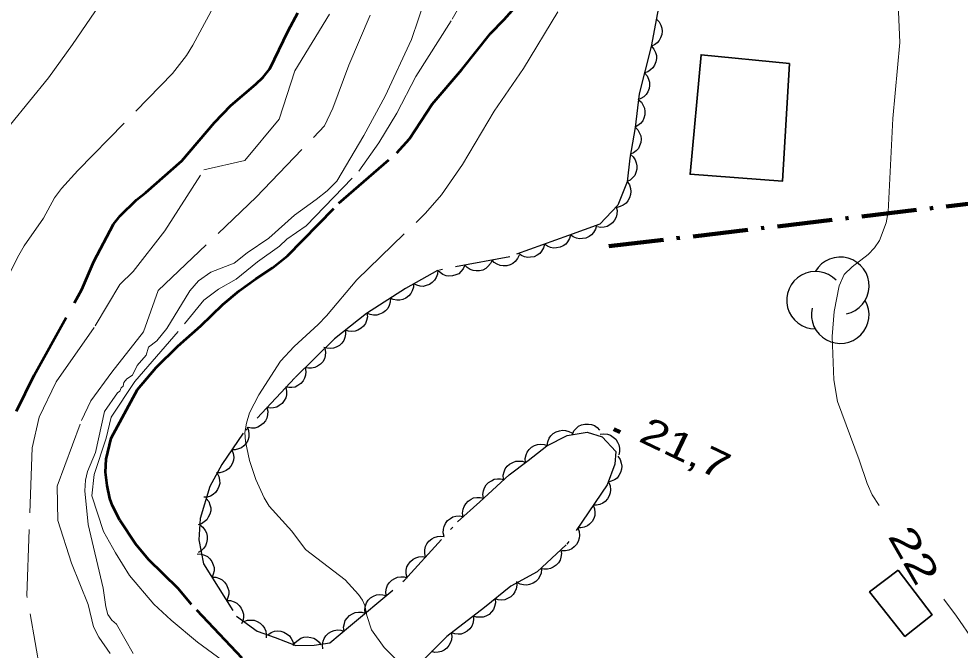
# Model space of a CAD drawing. Extents: x 355726 to 357533, y 5103782 to 5105258.
# Drawn here: x 356718.7 to 356769.9, y 5104320.9 to 5104355.3 of the extents above; entities that cross this region are included whole.
import ezdxf
from ezdxf.enums import TextEntityAlignment as Align

# ---------------------------------------------------------------- set-up
doc = ezdxf.new("R2010")
doc.units = 0
doc.header["$LTSCALE"] = 0.6
doc.linetypes.add('DOT_DASHED', pattern=[7.7, 5, -1.2, 0.3, -1.2])
doc.linetypes.add('LONG_DASHED', pattern=[7.5, 6, -1.5])
for name, color, linetype, lineweight in [('1', 7, 'LONG_DASHED', 53), ('2', 7, 'LONG_DASHED', 13), ('3', 7, 'Continuous', 140), ('31', 7, 'Continuous', 35), ('41', 7, 'DOT_DASHED', 90), ('44', 7, 'Continuous', 25)]:
    doc.layers.add(name, color=color, linetype=linetype, lineweight=lineweight)

msp = doc.modelspace()

# ---------------------------------------------------------------- linework, layer by layer
at = {"layer": '1'}
for points in [[(356730.85, 5104320.5), (356728.1, 5104323.42), (356727.37, 5104324.29), (356725.75, 5104325.87), (356725.04, 5104326.72), (356724.2, 5104328.01), (356723.79, 5104328.8), (356723.65, 5104329.19), (356723.5, 5104329.91), (356723.42, 5104330.62), (356723.46, 5104331.33), (356723.73, 5104332.48), (356725.16, 5104335.13), (356726.18, 5104336.32), (356727.35, 5104337.49), (356728.61, 5104338.59), (356729.8, 5104339.76), (356730.69, 5104340.49), (356731.59, 5104341.15), (356732.5, 5104341.74), (356733.32, 5104342.4), (356736.11, 5104345.26), (356739.27, 5104348.01), (356739.95, 5104348.76), (356741.19, 5104350.66), (356742.8, 5104352.54), (356744.35, 5104354.5), (356745.11, 5104355.26), (356745.82, 5104356.08)], [(356719.53, 5104335.91), (356722.13, 5104340.57), (356722.79, 5104342.09), (356723.86, 5104344.13), (356724.21, 5104344.58), (356725.11, 5104345.45), (356725.61, 5104345.84), (356727.57, 5104347.57), (356729.34, 5104349.66), (356730.23, 5104350.59), (356731.6, 5104351.74), (356732, 5104352.13), (356732.36, 5104352.58), (356733.35, 5104354.65), (356733.88, 5104355.63)], [(356718.58, 5104333.94), (356719.53, 5104335.91)]]:
    msp.add_lwpolyline(points, dxfattribs=at)
at = {"layer": '2'}
for points in [[(356714.72, 5104330.42), (356714.74, 5104331.47), (356714.96, 5104332.53), (356715.14, 5104333.05), (356716.34, 5104336.04), (356717.93, 5104340.9), (356718.71, 5104342.44), (356719, 5104342.95), (356720.05, 5104344.45), (356720.65, 5104345.55), (356721.02, 5104346.07), (356721.92, 5104347.05), (356727.07, 5104352.33), (356727.82, 5104353.3), (356728.17, 5104353.87), (356733.48, 5104363.8)], [(356716.05, 5104346.3), (356718.25, 5104349.54), (356720.31, 5104352.09), (356721.62, 5104353.91), (356725.3, 5104359.32)], [(356729.78, 5104320.38), (356728.42, 5104321.38), (356726.99, 5104322.57), (356726.05, 5104323.45), (356724.73, 5104325.01), (356723.96, 5104326.23), (356723.31, 5104327.4), (356722.67, 5104329.34), (356722.8, 5104330.5), (356723.45, 5104332.47), (356723.72, 5104333.62), (356725.01, 5104335.57), (356727.72, 5104338.7), (356728.76, 5104339.98), (356729.56, 5104340.59), (356730.52, 5104341.13), (356731.69, 5104342.07), (356732.88, 5104342.93), (356733.28, 5104343.3), (356734.34, 5104344.03), (356737.19, 5104347.01), (356738.28, 5104348.55), (356739.26, 5104350.16), (356740.29, 5104352.16), (356742.28, 5104355.28), (356743.23, 5104356.96)], [(356739.18, 5104320.48), (356738.58, 5104321.09), (356737.89, 5104322.05), (356737.64, 5104322.82), (356737.53, 5104323.37), (356737.39, 5104323.67), (356737.17, 5104323.97), (356736.45, 5104324.76), (356734.29, 5104326.42), (356733.55, 5104327.42), (356732.32, 5104328.78), (356732.05, 5104329.23), (356731.59, 5104330.23), (356731.25, 5104331.26), (356731.03, 5104332.29), (356731, 5104332.78), (356731.09, 5104333.3), (356731.25, 5104333.86), (356731.76, 5104334.84), (356732.94, 5104336.66), (356733.67, 5104337.46), (356734.99, 5104338.67), (356735.43, 5104339.13), (356737.08, 5104341.09), (356740.83, 5104344.72), (356741.69, 5104345.72), (356742.83, 5104347.37), (356744.55, 5104350.28), (356746.16, 5104352.59), (356748.89, 5104357.13)], [(356719.94, 5104319.38), (356719.14, 5104323.91), (356719.42, 5104331.96), (356719.81, 5104333.62), (356720.74, 5104335.54), (356722.86, 5104338.59), (356724.2, 5104340.84), (356724.93, 5104341.55), (356726.65, 5104343.76), (356728.77, 5104347.08), (356731, 5104347.59), (356732.87, 5104349.84), (356733.72, 5104352.47), (356736.2, 5104356.54)], [(356724.93, 5104320.76), (356724.01, 5104322.36), (356723.76, 5104322.57), (356723.55, 5104322.88), (356723.43, 5104323.3), (356723.29, 5104324.32), (356722.48, 5104327.78), (356722.3, 5104329.62), (356722.33, 5104330.2), (356722.43, 5104330.67), (356722.88, 5104331.7), (356723.37, 5104333.93), (356724.07, 5104334.95), (356724.19, 5104335.04), (356724.27, 5104335.21), (356724.38, 5104335.3), (356724.41, 5104335.5), (356724.58, 5104335.71), (356724.89, 5104335.91), (356725.14, 5104336.44), (356725.62, 5104336.99), (356725.76, 5104337.43), (356726.21, 5104337.78), (356726.75, 5104338.45), (356728, 5104340.49), (356728.48, 5104341.04), (356729.14, 5104341.51), (356730.42, 5104342.01), (356731.12, 5104342.57), (356732.3, 5104343.36), (356733.69, 5104344.62), (356734.88, 5104345.46), (356735.47, 5104345.94), (356736, 5104346.46), (356737.47, 5104348.95), (356738.62, 5104351.09), (356740.06, 5104354.17), (356740.89, 5104356.61)], [(356723.67, 5104320.76), (356723.06, 5104321.65), (356722.76, 5104322.21), (356722.47, 5104323.43), (356721.56, 5104325.68), (356720.83, 5104328), (356720.79, 5104329.86), (356722.11, 5104333.44), (356722.62, 5104334.51), (356723.76, 5104336.07), (356725.48, 5104338.26), (356726.28, 5104340.51), (356731.62, 5104345.59), (356735.32, 5104349.47), (356735.79, 5104350.43), (356736.65, 5104352.78), (356737.82, 5104355.5)]]:
    msp.add_lwpolyline(points, dxfattribs=at)
at = {"layer": '2', "linetype": 'Continuous'}
for points in [[(356765.5, 5104328.82), (356765.12, 5104329.4), (356764.84, 5104330.01), (356764.41, 5104331.3), (356763.23, 5104334.47), (356763.03, 5104335.65), (356762.94, 5104338.01), (356763.05, 5104339.38), (356763.32, 5104340.76), (356763.6, 5104341.38), (356764.03, 5104341.8), (356764.9, 5104342.47), (356765.25, 5104342.83), (356765.52, 5104343.24), (356765.88, 5104344.2), (356765.98, 5104344.8), (356766.24, 5104349.87), (356766.62, 5104354.01), (356766.52, 5104356.54)], [(356770.63, 5104321.45), (356769.71, 5104322.79), (356769.01, 5104323.71)]]:
    msp.add_lwpolyline(points, dxfattribs=at)
at = {"layer": '3'}
msp.add_line((356751.06, 5104332.97), (356751.42, 5104332.8), dxfattribs=at)
at = {"layer": '31'}
for points in [[(356760.63, 5104352.86), (356760.24, 5104346.46), (356755.21, 5104346.84), (356755.81, 5104353.34), (356760.63, 5104352.86)], [(356766.54, 5104325.3), (356768.38, 5104322.87), (356766.9, 5104321.69), (356764.98, 5104324.12), (356766.54, 5104325.3)]]:
    msp.add_lwpolyline(points, close=True, dxfattribs=at)
at = {"layer": '41'}
msp.add_lwpolyline([(356750.79, 5104342.92), (356770.5, 5104345.25), (356782.3, 5104347.09)], dxfattribs=at)
at = {"layer": '44', "linetype": 'DOT_DASHED'}
msp.add_lwpolyline([(356753.5, 5104355.92), (356753.1, 5104353.79), (356752.45, 5104351.22), (356752.22, 5104349.39), (356751.93, 5104347.72), (356751.79, 5104346.43), (356751.28, 5104345.15), (356750.31, 5104344.12), (356748.6, 5104343.51), (356745.41, 5104342.35), (356741.47, 5104341.61), (356739.74, 5104340.62), (356737.61, 5104339.26), (356735.87, 5104337.88), (356733.71, 5104335.76), (356730.9, 5104332.75), (356729.75, 5104331.04), (356729.09, 5104329.84), (356728.56, 5104328.1), (356728.5, 5104326.95), (356728.75, 5104325.64), (356730.55, 5104322.79), (356731.66, 5104321.98), (356732.64, 5104321.63), (356733.77, 5104321.19), (356734.77, 5104321.22), (356735.62, 5104321.34), (356736.74, 5104322.28), (356739.68, 5104324.75), (356742.57, 5104327.92), (356743.77, 5104329.02), (356745.37, 5104330.48), (356746.4, 5104331.27), (356747.43, 5104332.07), (356748.53, 5104332.63), (356749.61, 5104332.81), (356750.44, 5104332.55), (356751.17, 5104331.75), (356751.13, 5104331.07), (356750.7, 5104329.94), (356748.48, 5104326.67), (356746.89, 5104325.21), (356745.47, 5104324.43), (356744.04, 5104323.27), (356741.98, 5104321.68), (356740.22, 5104319.93)], dxfattribs=at)
at = {"layer": '44'}
for points in [[(356753.38, 5104355.28), (356753.53, 5104355.14), (356753.63, 5104354.96), (356753.68, 5104354.8), (356753.7, 5104354.63), (356753.68, 5104354.45), (356753.61, 5104354.27), (356753.54, 5104354.12), (356753.42, 5104353.99), (356753.27, 5104353.88), (356753.1, 5104353.81)], [(356753.11, 5104353.81), (356753.24, 5104353.65), (356753.33, 5104353.47), (356753.38, 5104353.31), (356753.38, 5104353.14), (356753.35, 5104352.95), (356753.27, 5104352.78), (356753.19, 5104352.64), (356753.06, 5104352.52), (356752.91, 5104352.42), (356752.74, 5104352.36)], [(356752.74, 5104352.36), (356752.88, 5104352.2), (356752.96, 5104352.02), (356753.01, 5104351.86), (356753.01, 5104351.68), (356752.98, 5104351.5), (356752.91, 5104351.32), (356752.82, 5104351.18), (356752.69, 5104351.06), (356752.54, 5104350.96), (356752.37, 5104350.9)], [(356752.41, 5104350.89), (356752.57, 5104350.76), (356752.67, 5104350.58), (356752.74, 5104350.43), (356752.76, 5104350.26), (356752.76, 5104350.07), (356752.7, 5104349.89), (356752.64, 5104349.74), (356752.52, 5104349.61), (356752.38, 5104349.49), (356752.22, 5104349.41)], [(356752.22, 5104349.41), (356752.37, 5104349.26), (356752.47, 5104349.08), (356752.53, 5104348.93), (356752.55, 5104348.75), (356752.53, 5104348.57), (356752.47, 5104348.39), (356752.4, 5104348.24), (356752.28, 5104348.11), (356752.13, 5104348), (356751.97, 5104347.93)], [(356751.95, 5104347.93), (356752.11, 5104347.79), (356752.22, 5104347.62), (356752.29, 5104347.47), (356752.32, 5104347.3), (356752.32, 5104347.12), (356752.26, 5104346.93), (356752.2, 5104346.78), (356752.09, 5104346.64), (356751.95, 5104346.52), (356751.79, 5104346.44)], [(356751.79, 5104346.44), (356751.91, 5104346.27), (356751.97, 5104346.07), (356752, 5104345.91), (356751.98, 5104345.73), (356751.92, 5104345.56), (356751.82, 5104345.39), (356751.73, 5104345.26), (356751.58, 5104345.16), (356751.41, 5104345.08), (356751.24, 5104345.04)], [(356751.2, 5104345.07), (356751.25, 5104344.86), (356751.23, 5104344.66), (356751.2, 5104344.5), (356751.11, 5104344.34), (356751, 5104344.2), (356750.85, 5104344.08), (356750.71, 5104344), (356750.54, 5104343.96), (356750.35, 5104343.95), (356750.17, 5104343.98)], [(356750.12, 5104344.05), (356750.07, 5104343.85), (356749.96, 5104343.68), (356749.86, 5104343.55), (356749.72, 5104343.45), (356749.55, 5104343.37), (356749.36, 5104343.34), (356749.2, 5104343.33), (356749.03, 5104343.37), (356748.86, 5104343.44), (356748.71, 5104343.55)], [(356748.71, 5104343.55), (356748.66, 5104343.35), (356748.55, 5104343.17), (356748.45, 5104343.04), (356748.31, 5104342.94), (356748.14, 5104342.87), (356747.95, 5104342.83), (356747.79, 5104342.82), (356747.62, 5104342.86), (356747.45, 5104342.93), (356747.3, 5104343.04)], [(356747.3, 5104343.04), (356747.25, 5104342.83), (356747.14, 5104342.66), (356747.04, 5104342.53), (356746.9, 5104342.43), (356746.73, 5104342.35), (356746.54, 5104342.32), (356746.38, 5104342.31), (356746.21, 5104342.35), (356746.04, 5104342.42), (356745.89, 5104342.52)], [(356745.91, 5104342.44), (356745.83, 5104342.25), (356745.7, 5104342.1), (356745.57, 5104341.99), (356745.42, 5104341.91), (356745.24, 5104341.86), (356745.05, 5104341.86), (356744.88, 5104341.87), (356744.72, 5104341.94), (356744.56, 5104342.04), (356744.44, 5104342.17)], [(356744.44, 5104342.17), (356744.36, 5104341.98), (356744.22, 5104341.82), (356744.1, 5104341.71), (356743.94, 5104341.63), (356743.76, 5104341.59), (356743.57, 5104341.58), (356743.41, 5104341.6), (356743.25, 5104341.66), (356743.09, 5104341.76), (356742.96, 5104341.89)], [(356741.49, 5104341.62), (356741.47, 5104341.41), (356741.4, 5104341.22), (356741.32, 5104341.08), (356741.19, 5104340.95), (356741.04, 5104340.85), (356740.86, 5104340.78), (356740.7, 5104340.74), (356740.53, 5104340.75), (356740.35, 5104340.8), (356740.19, 5104340.87)], [(356742.96, 5104341.89), (356742.88, 5104341.7), (356742.75, 5104341.54), (356742.63, 5104341.43), (356742.47, 5104341.36), (356742.29, 5104341.31), (356742.1, 5104341.3), (356741.94, 5104341.32), (356741.77, 5104341.39), (356741.62, 5104341.49), (356741.49, 5104341.61)], [(356740.17, 5104340.9), (356740.17, 5104340.69), (356740.1, 5104340.49), (356740.03, 5104340.35), (356739.91, 5104340.22), (356739.76, 5104340.1), (356739.59, 5104340.03), (356739.43, 5104339.98), (356739.26, 5104339.98), (356739.07, 5104340.02), (356738.91, 5104340.09)], [(356738.91, 5104340.09), (356738.9, 5104339.88), (356738.84, 5104339.69), (356738.77, 5104339.54), (356738.65, 5104339.41), (356738.5, 5104339.3), (356738.32, 5104339.22), (356738.17, 5104339.17), (356737.99, 5104339.18), (356737.81, 5104339.21), (356737.64, 5104339.28)], [(356737.64, 5104339.29), (356737.66, 5104339.08), (356737.61, 5104338.88), (356737.56, 5104338.72), (356737.45, 5104338.58), (356737.32, 5104338.46), (356737.15, 5104338.36), (356737, 5104338.3), (356736.82, 5104338.28), (356736.64, 5104338.3), (356736.47, 5104338.35)], [(356736.47, 5104338.35), (356736.48, 5104338.14), (356736.44, 5104337.95), (356736.38, 5104337.79), (356736.28, 5104337.65), (356736.14, 5104337.52), (356735.97, 5104337.43), (356735.82, 5104337.37), (356735.65, 5104337.35), (356735.46, 5104337.37), (356735.29, 5104337.42)], [(356735.34, 5104337.36), (356735.38, 5104337.16), (356735.36, 5104336.96), (356735.32, 5104336.79), (356735.23, 5104336.64), (356735.11, 5104336.5), (356734.95, 5104336.39), (356734.81, 5104336.32), (356734.63, 5104336.28), (356734.45, 5104336.28), (356734.27, 5104336.31)], [(356734.27, 5104336.31), (356734.31, 5104336.11), (356734.29, 5104335.9), (356734.25, 5104335.74), (356734.16, 5104335.59), (356734.04, 5104335.45), (356733.88, 5104335.34), (356733.74, 5104335.26), (356733.56, 5104335.23), (356733.38, 5104335.23), (356733.2, 5104335.26)], [(356733.22, 5104335.24), (356733.27, 5104335.04), (356733.26, 5104334.83), (356733.22, 5104334.67), (356733.14, 5104334.52), (356733.03, 5104334.37), (356732.87, 5104334.25), (356732.73, 5104334.17), (356732.56, 5104334.13), (356732.38, 5104334.12), (356732.2, 5104334.14)], [(356732.2, 5104334.14), (356732.25, 5104333.94), (356732.23, 5104333.74), (356732.2, 5104333.57), (356732.12, 5104333.42), (356732, 5104333.27), (356731.85, 5104333.16), (356731.71, 5104333.07), (356731.54, 5104333.03), (356731.35, 5104333.02), (356731.18, 5104333.05)], [(356748.81, 5104332.68), (356748.89, 5104332.87), (356749.03, 5104333.02), (356749.15, 5104333.13), (356749.31, 5104333.2), (356749.49, 5104333.24), (356749.68, 5104333.24), (356749.85, 5104333.23), (356750.01, 5104333.16), (356750.16, 5104333.05), (356750.29, 5104332.92)], [(356731.13, 5104333.09), (356731.2, 5104332.89), (356731.22, 5104332.69), (356731.22, 5104332.53), (356731.16, 5104332.36), (356731.07, 5104332.2), (356730.94, 5104332.06), (356730.81, 5104331.95), (356730.65, 5104331.89), (356730.47, 5104331.84), (356730.29, 5104331.84)], [(356747.44, 5104332.08), (356747.47, 5104332.28), (356747.55, 5104332.47), (356747.64, 5104332.61), (356747.77, 5104332.73), (356747.93, 5104332.83), (356748.11, 5104332.88), (356748.27, 5104332.91), (356748.44, 5104332.89), (356748.62, 5104332.84), (356748.78, 5104332.76)], [(356750.32, 5104332.69), (356750.52, 5104332.72), (356750.72, 5104332.69), (356750.88, 5104332.64), (356751.03, 5104332.54), (356751.17, 5104332.42), (356751.27, 5104332.26), (356751.34, 5104332.11), (356751.37, 5104331.94), (356751.37, 5104331.75), (356751.33, 5104331.58)], [(356730.29, 5104331.84), (356730.37, 5104331.65), (356730.39, 5104331.45), (356730.38, 5104331.28), (356730.32, 5104331.11), (356730.23, 5104330.95), (356730.1, 5104330.81), (356729.98, 5104330.71), (356729.81, 5104330.64), (356729.63, 5104330.6), (356729.45, 5104330.6)], [(356746.26, 5104331.16), (356746.24, 5104331.37), (356746.29, 5104331.57), (356746.35, 5104331.72), (356746.46, 5104331.86), (356746.59, 5104331.99), (356746.76, 5104332.08), (356746.91, 5104332.14), (356747.09, 5104332.15), (356747.27, 5104332.14), (356747.44, 5104332.08)], [(356745.07, 5104330.25), (356745.05, 5104330.46), (356745.1, 5104330.65), (356745.16, 5104330.81), (356745.27, 5104330.95), (356745.4, 5104331.07), (356745.57, 5104331.16), (356745.73, 5104331.22), (356745.9, 5104331.23), (356746.09, 5104331.22), (356746.26, 5104331.16)], [(356751.29, 5104331.49), (356751.41, 5104331.32), (356751.47, 5104331.12), (356751.5, 5104330.96), (356751.48, 5104330.79), (356751.43, 5104330.61), (356751.34, 5104330.44), (356751.24, 5104330.31), (356751.1, 5104330.21), (356750.93, 5104330.13), (356750.76, 5104330.09)], [(356729.49, 5104330.57), (356729.59, 5104330.39), (356729.62, 5104330.19), (356729.63, 5104330.02), (356729.59, 5104329.85), (356729.51, 5104329.68), (356729.4, 5104329.53), (356729.28, 5104329.42), (356729.13, 5104329.33), (356728.95, 5104329.27), (356728.77, 5104329.26)], [(356743.98, 5104329.21), (356743.95, 5104329.42), (356743.98, 5104329.62), (356744.03, 5104329.78), (356744.12, 5104329.93), (356744.25, 5104330.06), (356744.41, 5104330.16), (356744.55, 5104330.24), (356744.73, 5104330.27), (356744.91, 5104330.26), (356745.09, 5104330.22)], [(356750.79, 5104330.07), (356750.87, 5104329.88), (356750.88, 5104329.67), (356750.87, 5104329.51), (356750.82, 5104329.34), (356750.73, 5104329.18), (356750.59, 5104329.04), (356750.47, 5104328.94), (356750.31, 5104328.87), (356750.13, 5104328.83), (356749.95, 5104328.83)], [(356728.9, 5104329.2), (356729.03, 5104329.04), (356729.1, 5104328.85), (356729.15, 5104328.69), (356729.14, 5104328.52), (356729.1, 5104328.34), (356729.01, 5104328.17), (356728.93, 5104328.03), (356728.79, 5104327.92), (356728.63, 5104327.82), (356728.46, 5104327.77)], [(356742.87, 5104328.2), (356742.84, 5104328.4), (356742.87, 5104328.61), (356742.92, 5104328.76), (356743.01, 5104328.91), (356743.14, 5104329.05), (356743.3, 5104329.15), (356743.44, 5104329.23), (356743.62, 5104329.25), (356743.8, 5104329.25), (356743.98, 5104329.21)], [(356749.95, 5104328.83), (356750.02, 5104328.63), (356750.04, 5104328.43), (356750.03, 5104328.27), (356749.97, 5104328.1), (356749.88, 5104327.94), (356749.75, 5104327.8), (356749.63, 5104327.7), (356749.46, 5104327.63), (356749.28, 5104327.59), (356749.1, 5104327.59)], [(356741.84, 5104327.12), (356741.79, 5104327.32), (356741.8, 5104327.52), (356741.83, 5104327.68), (356741.91, 5104327.84), (356742.02, 5104327.99), (356742.18, 5104328.1), (356742.31, 5104328.19), (356742.48, 5104328.23), (356742.67, 5104328.25), (356742.85, 5104328.22)], [(356728.54, 5104327.76), (356728.71, 5104327.63), (356728.83, 5104327.46), (356728.91, 5104327.32), (356728.94, 5104327.15), (356728.95, 5104326.96), (356728.91, 5104326.78), (356728.86, 5104326.62), (356728.75, 5104326.48), (356728.62, 5104326.35), (356728.46, 5104326.26)], [(356749.1, 5104327.59), (356749.18, 5104327.39), (356749.2, 5104327.19), (356749.19, 5104327.03), (356749.13, 5104326.86), (356749.04, 5104326.7), (356748.91, 5104326.56), (356748.78, 5104326.46), (356748.62, 5104326.39), (356748.44, 5104326.35), (356748.26, 5104326.35)], [(356740.83, 5104326.01), (356740.78, 5104326.21), (356740.79, 5104326.41), (356740.82, 5104326.58), (356740.9, 5104326.73), (356741.01, 5104326.88), (356741.16, 5104327), (356741.3, 5104327.08), (356741.47, 5104327.13), (356741.66, 5104327.14), (356741.84, 5104327.12)], [(356728.41, 5104326.18), (356728.62, 5104326.17), (356728.81, 5104326.11), (356728.96, 5104326.04), (356729.09, 5104325.92), (356729.2, 5104325.77), (356729.27, 5104325.59), (356729.32, 5104325.44), (356729.32, 5104325.26), (356729.28, 5104325.08), (356729.21, 5104324.91)], [(356739.82, 5104324.9), (356739.77, 5104325.1), (356739.78, 5104325.3), (356739.81, 5104325.47), (356739.89, 5104325.62), (356740, 5104325.77), (356740.15, 5104325.89), (356740.29, 5104325.97), (356740.46, 5104326.02), (356740.65, 5104326.03), (356740.83, 5104326.01)], [(356748.19, 5104326.41), (356748.22, 5104326.2), (356748.19, 5104326), (356748.15, 5104325.84), (356748.05, 5104325.69), (356747.93, 5104325.56), (356747.77, 5104325.45), (356747.62, 5104325.38), (356747.45, 5104325.35), (356747.26, 5104325.35), (356747.09, 5104325.39)], [(356747.13, 5104325.34), (356747.11, 5104325.13), (356747.03, 5104324.94), (356746.95, 5104324.8), (356746.82, 5104324.68), (356746.67, 5104324.58), (356746.48, 5104324.51), (356746.33, 5104324.48), (356746.15, 5104324.49), (356745.97, 5104324.53), (356745.81, 5104324.62)], [(356729.21, 5104324.91), (356729.42, 5104324.91), (356729.61, 5104324.84), (356729.76, 5104324.77), (356729.89, 5104324.65), (356730, 5104324.5), (356730.07, 5104324.32), (356730.12, 5104324.17), (356730.12, 5104323.99), (356730.08, 5104323.81), (356730.01, 5104323.64)], [(356738.69, 5104323.91), (356738.66, 5104324.12), (356738.7, 5104324.32), (356738.75, 5104324.48), (356738.86, 5104324.62), (356738.99, 5104324.75), (356739.15, 5104324.85), (356739.3, 5104324.92), (356739.48, 5104324.94), (356739.66, 5104324.93), (356739.83, 5104324.88)], [(356745.77, 5104324.67), (356745.79, 5104324.47), (356745.75, 5104324.27), (356745.69, 5104324.11), (356745.59, 5104323.97), (356745.46, 5104323.84), (356745.29, 5104323.75), (356745.14, 5104323.68), (356744.96, 5104323.67), (356744.78, 5104323.68), (356744.61, 5104323.73)], [(356730.01, 5104323.64), (356730.22, 5104323.64), (356730.41, 5104323.57), (356730.56, 5104323.5), (356730.69, 5104323.38), (356730.8, 5104323.23), (356730.87, 5104323.06), (356730.92, 5104322.9), (356730.92, 5104322.72), (356730.88, 5104322.54), (356730.81, 5104322.38)], [(356737.54, 5104322.95), (356737.52, 5104323.16), (356737.55, 5104323.36), (356737.61, 5104323.51), (356737.71, 5104323.66), (356737.84, 5104323.79), (356738, 5104323.88), (356738.15, 5104323.95), (356738.33, 5104323.97), (356738.51, 5104323.96), (356738.69, 5104323.91)], [(356744.62, 5104323.72), (356744.63, 5104323.51), (356744.58, 5104323.31), (356744.52, 5104323.16), (356744.42, 5104323.02), (356744.28, 5104322.89), (356744.11, 5104322.8), (356743.96, 5104322.74), (356743.79, 5104322.73), (356743.6, 5104322.74), (356743.43, 5104322.8)], [(356736.39, 5104321.98), (356736.37, 5104322.19), (356736.41, 5104322.39), (356736.46, 5104322.55), (356736.56, 5104322.69), (356736.69, 5104322.82), (356736.86, 5104322.92), (356737, 5104322.99), (356737.18, 5104323.01), (356737.36, 5104323), (356737.54, 5104322.95)], [(356730.95, 5104322.5), (356731.14, 5104322.57), (356731.34, 5104322.58), (356731.51, 5104322.57), (356731.67, 5104322.51), (356731.83, 5104322.41), (356731.97, 5104322.27), (356732.07, 5104322.14), (356732.13, 5104321.98), (356732.16, 5104321.8), (356732.16, 5104321.62)], [(356743.43, 5104322.8), (356743.44, 5104322.59), (356743.4, 5104322.39), (356743.34, 5104322.24), (356743.23, 5104322.1), (356743.09, 5104321.97), (356742.93, 5104321.88), (356742.77, 5104321.82), (356742.6, 5104321.81), (356742.41, 5104321.83), (356742.24, 5104321.88)], [(356732.24, 5104321.78), (356732.42, 5104321.9), (356732.61, 5104321.97), (356732.77, 5104321.99), (356732.95, 5104321.97), (356733.12, 5104321.92), (356733.29, 5104321.82), (356733.42, 5104321.73), (356733.52, 5104321.58), (356733.6, 5104321.42), (356733.64, 5104321.24)], [(356735.24, 5104321.02), (356735.22, 5104321.23), (356735.26, 5104321.43), (356735.31, 5104321.58), (356735.41, 5104321.73), (356735.54, 5104321.86), (356735.71, 5104321.96), (356735.85, 5104322.02), (356736.03, 5104322.04), (356736.22, 5104322.03), (356736.39, 5104321.98)], [(356733.63, 5104321.19), (356733.74, 5104321.36), (356733.9, 5104321.49), (356734.04, 5104321.59), (356734.2, 5104321.64), (356734.39, 5104321.66), (356734.58, 5104321.63), (356734.74, 5104321.59), (356734.89, 5104321.5), (356735.03, 5104321.38), (356735.13, 5104321.23)], [(356742.22, 5104321.91), (356742.25, 5104321.71), (356742.23, 5104321.51), (356742.19, 5104321.35), (356742.1, 5104321.19), (356741.99, 5104321.05), (356741.83, 5104320.94), (356741.69, 5104320.86), (356741.51, 5104320.83), (356741.33, 5104320.82), (356741.15, 5104320.86)]]:
    msp.add_lwpolyline(points, dxfattribs=at)
for centre, start, end in [((356763.384, 5104340.769), 282.2692, 149.7263), ((356762.037, 5104339.986), 44.1154, 269.804), ((356763.384, 5104339.202), 166.9369, 29.6212)]:
    msp.add_arc(centre, 1.566, start, end, dxfattribs=at)

# ---------------------------------------------------------------- texts
at = {"layer": '2', "width": 1.45}
msp.add_text('22', height=1.5, rotation=299.893, dxfattribs=at).set_placement((356766.746, 5104325.744), align=Align.CENTER)
at = {"layer": '3', "width": 1.3}
msp.add_text('21,7   ', height=1.5, rotation=334.423, dxfattribs=at).set_placement((356752.35, 5104332.34))

doc.saveas('drawing.dxf')
